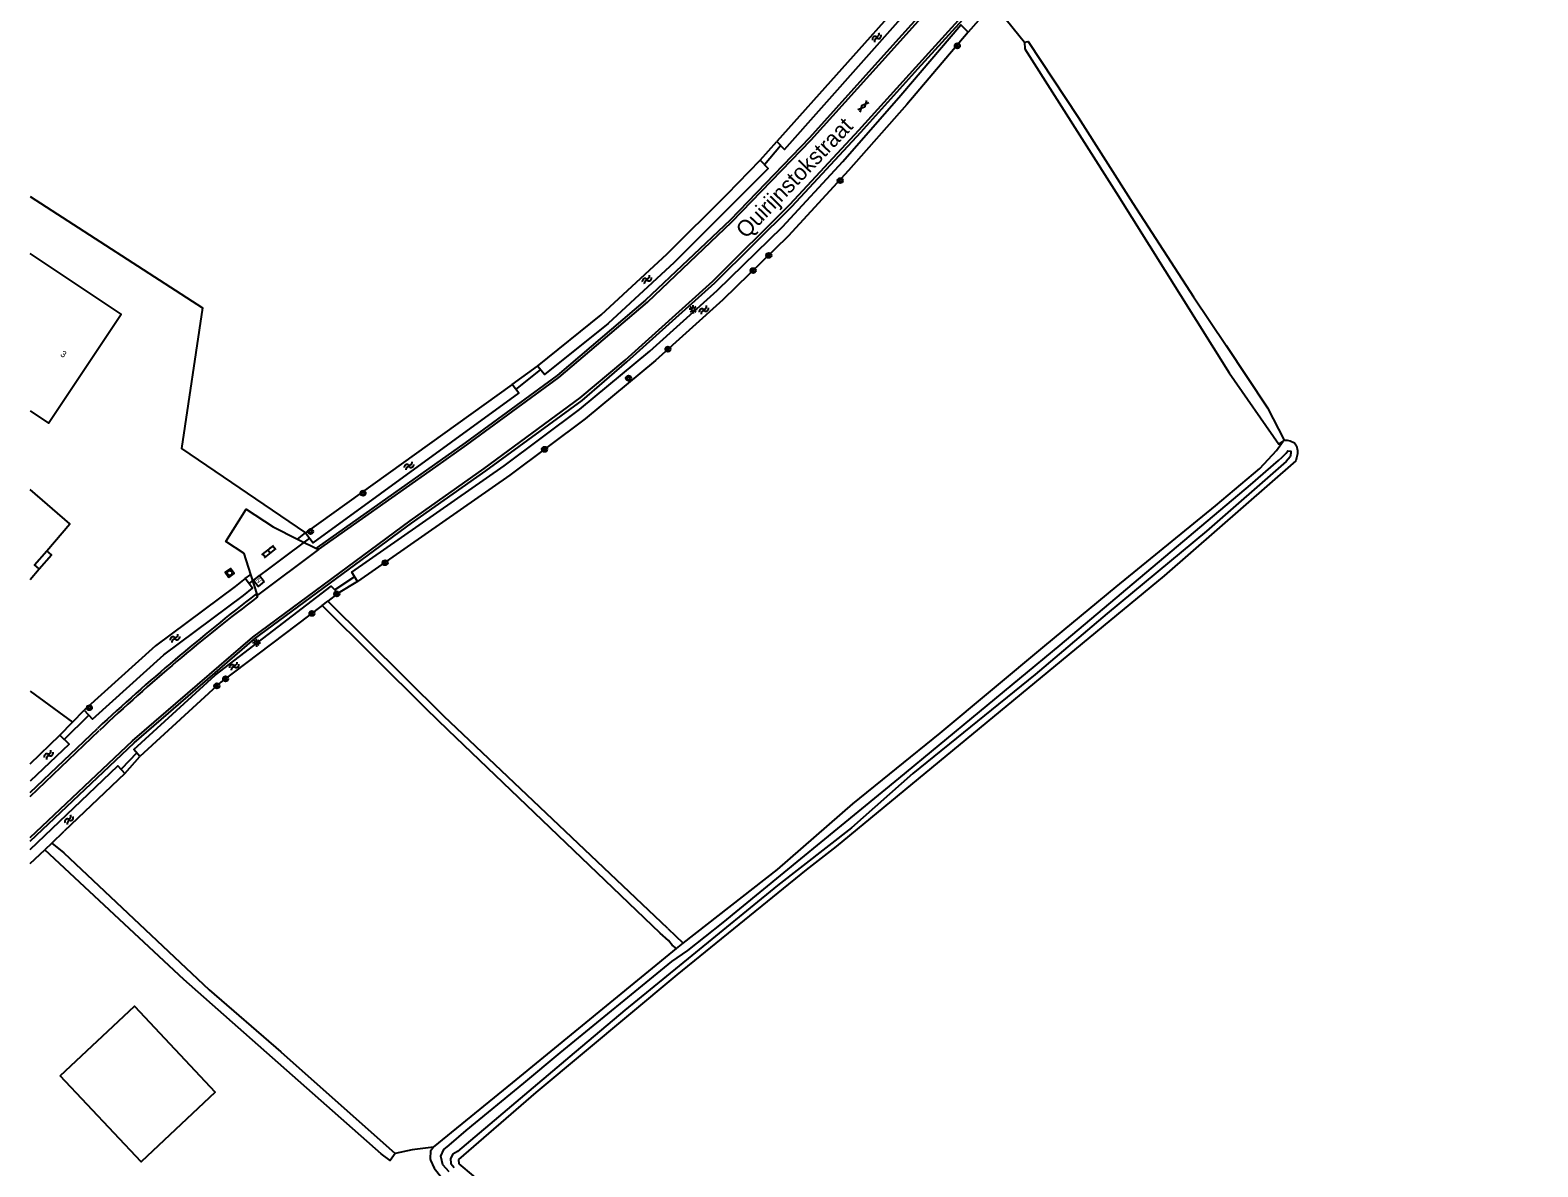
# Model space of a CAD drawing. Extents: x 136000 to 141000, y 400494 to 402006.
# Drawn here: x 136000 to 136233.7, y 401582.2 to 401758.3 of the extents above; entities that cross this region are included whole.
import ezdxf

# ---------------------------------------------------------------- set-up
doc = ezdxf.new("R2010")
doc.units = 0
for name, color, linetype in [('gg-anno-huisnummerreeks BGT', 7, 'Continuous'), ('gg-anno-openbare ruimte label', 7, 'Continuous'), ('gg-bbg-bijgebouw', 7, 'Continuous'), ('gg-bbg-hoofdgebouw', 7, 'Continuous'), ('gg-bbg-onder overbouw', 7, 'Continuous'), ('gg-bbg-pand overbouw', 7, 'Continuous'), ('gg-knt-bronhoudergrens', 7, 'Continuous'), ('gg-knt-verharding', 7, 'Continuous'), ('gg-kntw-bovenkant insteek waterloop', 7, 'Continuous'), ('gg-kntw-waterlijn', 7, 'Continuous'), ('gg-kwrk-duiker nz buis', 7, 'Continuous'), ('gt-grn-groengrens', 7, 'Continuous'), ('gt-grn-vlakafsluiter', 7, 'Continuous'), ('gt-symb-boom', 7, 'Continuous'), ('gt-symb-gesloten verharding', 7, 'Continuous'), ('gt-symb-klinker verharding', 7, 'Continuous'), ('gt-symb-lichtmast', 7, 'Continuous'), ('gt-symb-nortonput', 7, 'Continuous'), ('gt-symb-rioolschacht', 7, 'Continuous'), ('gt-symb-watersymbool', 7, 'Continuous')]:
    doc.layers.add(name, color=color, linetype=linetype)

# ---------------------------------------------------------------- blocks, each defined once
blk = doc.blocks.new('gt0-BOOM')
at = {"layer": 'gt-symb-boom'}
for radius in [0.4, 0.2]:
    blk.add_circle((0, 0), radius, dxfattribs=at)
blk = doc.blocks.new('gt0-WA')
at = {"layer": 'gt-symb-watersymbool'}
for centre, start, end in [((-0.32, 0.02), 28.0725, 151.9275), ((0.43, 0.42), 208.0725, 331.9275), ((-0.32, -0.43), 28.0725, 151.9275), ((0.43, -0.03), 208.0725, 331.9275)]:
    blk.add_arc(centre, 0.425, start, end, dxfattribs=at)
blk = doc.blocks.new('gt0-LMAST')
at = {"layer": 'gt-symb-lichtmast'}
for p, q in [((-0.18, 0.17), (-0.45, 0.44)), ((-0.01, 0.25), (-0.01, 0.62)), ((0.17, 0.17), (0.44, 0.44)), ((-0.26, 0), (-0.63, 0)), ((-0.18, -0.18), (-0.45, -0.45)), ((-0.01, -0.25), (-0.01, -0.63)), ((0.44, -0.45), (0.17, -0.18)), ((0.24, 0), (0.62, 0))]:
    blk.add_line(p, q, dxfattribs=at)
blk.add_circle((-0.01, 0), 0.25, dxfattribs=at)
blk = doc.blocks.new('gt0-RS')
at = {"layer": 'gt-symb-rioolschacht'}
blk.add_lwpolyline([(-0.5, -0.5), (0.5, -0.5), (0.5, 0.5), (-0.5, 0.5)], close=True, dxfattribs=at)
blk.add_circle((0, 0), 0.375, dxfattribs=at)
blk = doc.blocks.new('gt0-NPUT')
at = {"layer": 'gt-symb-nortonput'}
blk.add_lwpolyline([(-0.57, -0.61), (-0.57, 0.59), (0.63, 0.59), (0.63, -0.61)], close=True, dxfattribs=at)
blk.add_text('N', height=0.7, dxfattribs=at).set_placement((-0.22, -0.38))
blk = doc.blocks.new('gt0-KL1')
at = {"layer": 'gt-symb-klinker verharding'}
for p, q in [((-1.15, 0.3), (1.15, 0.3)), ((-1, -0.3), (-1, 0.3)), ((-0.5, 0.3), (-0.5, 0.45)), ((0, -0.3), (0, 0.3)), ((0.5, 0.3), (0.5, 0.45)), ((1, -0.3), (1, 0.3)), ((-1.15, -0.3), (1.15, -0.3)), ((-0.5, -0.45), (-0.5, -0.3)), ((0.5, -0.45), (0.5, -0.3))]:
    blk.add_line(p, q, dxfattribs=at)
blk = doc.blocks.new('gt0-GESVH1')
at = {"layer": 'gt-symb-gesloten verharding'}
for p, q in [((-0.99, -0.26), (0.01, 0.24)), ((0.01, -0.26), (-0.99, 0.24)), ((0.01, 0.24), (1.01, -0.26)), ((1.01, 0.24), (0.01, -0.26))]:
    blk.add_line(p, q, dxfattribs=at)

msp = doc.modelspace()

# ---------------------------------------------------------------- linework, layer by layer
at = {"layer": 'gg-bbg-bijgebouw'}
msp.add_lwpolyline([(136004.65, 401596.27), (136016.15, 401607.07), (136028.68, 401593.72), (136017.18, 401582.92), (136004.65, 401596.27)], dxfattribs=at)
at = {"layer": 'gg-bbg-hoofdgebouw'}
msp.add_line((136000, 401673.16), (136001.42, 401674.8), dxfattribs=at)
for points in [[(136000, 401699.28), (136002.85, 401697.38), (136014.12, 401714.27), (136000, 401723.69)], [(136002.56, 401677.62), (136006.15, 401681.82), (136000, 401687.1)]]:
    msp.add_lwpolyline(points, dxfattribs=at)
at = {"layer": 'gg-bbg-onder overbouw'}
msp.add_lwpolyline([(136001.42, 401674.8), (136000.66, 401675.45), (136002.56, 401677.62)], dxfattribs=at)
at = {"layer": 'gg-bbg-pand overbouw'}
msp.add_lwpolyline([(136001.42, 401674.8), (136003.31, 401676.97), (136002.56, 401677.62)], dxfattribs=at)
at = {"layer": 'gg-knt-bronhoudergrens'}
msp.add_line((136000, 401655.88), (136006.58, 401651.07), dxfattribs=at)
msp.add_lwpolyline([(136000, 401732.52), (136026.72, 401715.26), (136023.48, 401693.47), (136042.7, 401680.38)], dxfattribs=at)
at = {"layer": 'gg-knt-verharding'}
for p, q in [((136041.45, 401679.44), (136044.69, 401677.8)), ((136044.69, 401677.8), (136035.23, 401670.75)), ((136035.23, 401670.75), (136034.2, 401673.97)), ((136034.99, 401670.88), (136035.25, 401670.47)), ((136035.25, 401670.47), (136035.23, 401670.75)), ((136000, 401640.14), (136010.44, 401650.1)), ((136000, 401639.55), (136010.72, 401649.77))]:
    msp.add_line(p, q, dxfattribs=at)
for points in [[(136044.69, 401677.8), (136062.88, 401690.62), (136067.66, 401694.05), (136081.93, 401704.49), (136095.68, 401716.14), (136108.75, 401728.57), (136121.05, 401741.3), (136133.5, 401755.11), (136145.93, 401768.99), (136163.83, 401788.32), (136176.96, 401802.28), (136189.7, 401815.78), (136202.65, 401829.24), (136215.85, 401842.63), (136228.02, 401854.9), (136230.55, 401857.34)], [(136000, 401633.2), (136015.84, 401648.18), (136034.51, 401664.26), (136058.9, 401682.26), (136070.38, 401690.38), (136085.25, 401701.3), (136092.22, 401707.14), (136105.79, 401719.4), (136117.78, 401731.35), (136128.41, 401742.77), (136137.28, 401752.58), (136155.58, 401772.74), (136178.94, 401797.85), (136205.26, 401825.43), (136217.56, 401837.98), (136231.37, 401851.87), (136233.68, 401854.08)], [(136227.12, 401854.59), (136215.61, 401842.96), (136202.34, 401829.46), (136189.43, 401816.08), (136176.67, 401802.54), (136163.52, 401788.65), (136151.23, 401775.27), (136145.65, 401769.26), (136133.19, 401755.39), (136120.77, 401741.63), (136108.5, 401728.87), (136095.39, 401716.45), (136081.68, 401704.8), (136067.44, 401694.35), (136062.68, 401690.97), (136044.46, 401678.13), (136044.69, 401677.8)], [(136000, 401632.62), (136016.13, 401647.88), (136034.77, 401663.97), (136059.11, 401681.91), (136070.62, 401690.03), (136085.55, 401700.89), (136092.47, 401706.88), (136106.14, 401719.12), (136118.1, 401731.04), (136128.73, 401742.49), (136137.59, 401752.32), (136155.88, 401772.4), (136166.38, 401783.74), (136179.25, 401797.55), (136192.69, 401811.71), (136205.52, 401825.15), (136217.85, 401837.64), (136231.04, 401850.95)], [(136034.2, 401673.97), (136033.15, 401677.22), (136030.33, 401679.05), (136033.5, 401684.09), (136037.68, 401681.35), (136041.45, 401679.44)]]:
    msp.add_lwpolyline(points, dxfattribs=at)
for centre, radius, start, end in [((136248.06, 401394.3), 349.14, 127.6098, 132.8907), ((136206.88, 401442.17), 285.61, 126.9337, 133.3763)]:
    msp.add_arc(centre, radius, start, end, dxfattribs=at)
at = {"layer": 'gg-kntw-bovenkant insteek waterloop'}
for p, q in [((136145.72, 401774.57), (136115.74, 401741.02)), ((136074.73, 401703.36), (136042.7, 401680.38)), ((136047.74, 401671.04), (136046.12, 401669.82)), ((136000, 401644.62), (136004.61, 401649.07)), ((136014.7, 401643.13), (136005.26, 401634.15)), ((136003.36, 401632.33), (136005.26, 401634.15)), ((136000, 401629.14), (136002.26, 401631.29)), ((136098.82, 401619.07), (136101.21, 401616.8)), ((136066.37, 401583.28), (136066.43, 401582.62))]:
    msp.add_line(p, q, dxfattribs=at)
for points in [[(136115.74, 401741.02), (136116.92, 401739.79), (136146.82, 401773.52), (136145.72, 401774.57)], [(136050.75, 401672.84), (136049.85, 401674.28), (136073.46, 401690.77), (136085.12, 401699.5), (136096.02, 401708.55), (136106.47, 401717.94), (136116.58, 401727.81), (136125.95, 401737.96), (136134.96, 401748.22), (136144.24, 401759.11), (136145.36, 401757.97)], [(136145.36, 401757.97), (136135.86, 401746.78), (136126.85, 401736.52), (136117.48, 401726.37), (136107.37, 401716.51), (136096.93, 401707.11), (136086.02, 401698.07), (136074.36, 401689.34), (136050.75, 401672.84)], [(136154.11, 401756.41), (136154.69, 401756.54), (136162.45, 401744.81), (136170.92, 401731.46), (136180.3, 401716.99), (136185.38, 401709.43), (136191.77, 401699.79), (136194.38, 401694.77)], [(136154.11, 401756.41), (136154.15, 401755.39), (136168.31, 401733.14), (136185.85, 401705.21), (136193.55, 401694.16), (136194.2, 401694.62)], [(136113.15, 401738.12), (136114.37, 401736.85), (136099.81, 401722.31), (136089.6, 401712.86), (136079.73, 401704.91), (136078.65, 401706.24)], [(136078.65, 401706.24), (136088.52, 401714.18), (136098.73, 401723.64), (136108.02, 401732.89), (136113.15, 401738.12)], [(136042.7, 401680.38), (136043.86, 401678.86), (136075.72, 401702.02), (136074.73, 401703.36)], [(136194.38, 401694.77), (136194.81, 401694.75), (136195.29, 401694.64), (136195.94, 401694.36), (136196.29, 401693.88), (136196.42, 401693.18), (136196.4, 401692.64), (136196.29, 401692.03), (136196.16, 401691.56), (136175.74, 401673.73), (136124.94, 401631.79), (136120.27, 401628.18), (136100.22, 401611.91), (136078.37, 401593.66), (136066.37, 401583.28)], [(136101.21, 401616.8), (136115.83, 401628.24), (136127.51, 401638.4), (136141.02, 401649.35), (136157.24, 401662.91), (136168.31, 401672.05), (136183.71, 401684.59), (136190.57, 401690.39), (136193.18, 401693.16), (136194.2, 401694.62)], [(136008.39, 401652.91), (136009.68, 401651.53), (136020.74, 401661.49), (136033.05, 401670.69), (136034.47, 401671.81), (136033.35, 401673.33)], [(136033.35, 401673.33), (136031.76, 401672.08), (136019.45, 401662.87), (136008.39, 401652.91)], [(136016.99, 401645.76), (136016.09, 401646.84), (136028.65, 401658.36), (136046.64, 401672.16), (136047.74, 401671.04)], [(136045.25, 401669.16), (136029.55, 401657.28), (136016.99, 401645.76)], [(136100.2, 401615.98), (136099.53, 401616.49), (136098.94, 401617.21), (136097.67, 401618.39), (136064.81, 401649.84), (136061.45, 401653.1), (136045.25, 401669.16)], [(136098.82, 401619.07), (136064.14, 401651.98), (136046.12, 401669.82)], [(136004.61, 401649.07), (136006.03, 401647.66), (136000, 401641.9)], [(136000, 401631.31), (136013.61, 401644.3), (136014.7, 401643.13)], [(136056.55, 401584.24), (136055.81, 401583.13), (136054.4, 401584.17), (136023.84, 401611.19), (136002.26, 401631.29)], [(136003.36, 401632.33), (136005.23, 401630.83), (136027.75, 401609.57), (136038.83, 401599.97), (136056.55, 401584.24)], [(136062.52, 401585.23), (136074.77, 401595.19), (136100.2, 401615.98)], [(136062.52, 401585.23), (136062.07, 401584.59), (136062.01, 401583.46), (136062.06, 401583.2), (136062.63, 401581.95), (136063.79, 401580.47)], [(136066.43, 401582.62), (136075.33, 401575.17), (136124.14, 401533.5), (136162.33, 401501)]]:
    msp.add_lwpolyline(points, dxfattribs=at)
at = {"layer": 'gg-kntw-waterlijn'}
msp.add_lwpolyline([(136064.92, 401581.39), (136063.98, 401582.46), (136063.65, 401583.82), (136064.1, 401584.83), (136064.94, 401585.51), (136067.6, 401587.77), (136076.52, 401595.11), (136082.16, 401599.85), (136099.43, 401613.96), (136101.93, 401615.7), (136107.43, 401620.04), (136134.66, 401642.32), (136159.63, 401662.97), (136189.13, 401687.82), (136193.5, 401691.62), (136194.07, 401692.14), (136194.66, 401692.77), (136194.95, 401693.12), (136195.4, 401693.05), (136195.4, 401692.75), (136195.31, 401692.16), (136194.66, 401691.47), (136182.32, 401680.67), (136166.95, 401667.9), (136155.77, 401658.43), (136136.82, 401643.11), (136127.29, 401634.71), (136115.83, 401625.75), (136102.55, 401614.91), (136092.17, 401606.46), (136083.66, 401599.25), (136066.24, 401584.56), (136065.5, 401584.11), (136065.16, 401583.48), (136065.22, 401582.69), (136065.71, 401582.04)], dxfattribs=at)
at = {"layer": 'gg-kwrk-duiker nz buis'}
for p, q in [((136113.79, 401737.46), (136116.32, 401740.41)), ((136075.27, 401702.63), (136079.12, 401705.65)), ((136043.31, 401679.58), (136033.91, 401672.57)), ((136050.29, 401673.57), (136047.22, 401671.57)), ((136005.28, 401648.4), (136009.1, 401652.15)), ((136016.51, 401646.33), (136014.09, 401643.79))]:
    msp.add_line(p, q, dxfattribs=at)
at = {"layer": 'gt-grn-groengrens'}
for p, q in [((136148.58, 401761.6), (136145.36, 401757.97)), ((136113.15, 401738.12), (136115.74, 401741.02)), ((136074.73, 401703.36), (136078.65, 401706.24)), ((136041.45, 401679.44), (136042.7, 401680.38)), ((136033.35, 401673.33), (136034.2, 401673.97)), ((136050.75, 401672.84), (136047.74, 401671.04)), ((136006.58, 401651.07), (136008.39, 401652.91)), ((136004.61, 401649.07), (136006.58, 401651.07)), ((136014.7, 401643.13), (136016.99, 401645.76))]:
    msp.add_line(p, q, dxfattribs=at)
at = {"layer": 'gt-grn-vlakafsluiter'}
for p, q in [((136150.39, 401761.04), (136154.11, 401756.41)), ((136194.38, 401694.77), (136194.2, 401694.62)), ((136045.25, 401669.16), (136046.12, 401669.82)), ((136003.36, 401632.33), (136002.26, 401631.29)), ((136100.2, 401615.98), (136101.21, 401616.8))]:
    msp.add_line(p, q, dxfattribs=at)
msp.add_lwpolyline([(136062.52, 401585.23), (136059.21, 401584.8), (136056.55, 401584.24)], dxfattribs=at)

# ---------------------------------------------------------------- block references
at = {"layer": 'gt-symb-boom'}
for p in [(136143.7, 401755.87), (136125.55, 401734.98), (136114.48, 401723.39), (136112.05, 401721.03), (136098.85, 401708.87), (136092.74, 401704.36), (136079.72, 401693.34), (136051.6, 401686.54), (136043.45, 401680.6), (136055.02, 401675.77), (136047.53, 401670.93), (136043.67, 401667.92), (136028.94, 401656.69), (136030.29, 401657.79), (136009.18, 401653.3)]:
    msp.add_blockref('gt0-BOOM', p, dxfattribs=at)
at = {"layer": 'gt-symb-gesloten verharding', "rotation": 48.00000872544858}
msp.add_blockref('gt0-GESVH1', (136129.11, 401746.5), dxfattribs=at)
at = {"layer": 'gt-symb-klinker verharding', "rotation": 37.93526324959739}
msp.add_blockref('gt0-KL1', (136037.02, 401677.48), dxfattribs=at)
at = {"layer": 'gt-symb-lichtmast'}
for p in [(136102.77, 401715.04), (136035.08, 401663.38)]:
    msp.add_blockref('gt0-LMAST', p, dxfattribs=at)
at = {"layer": 'gt-symb-nortonput', "rotation": 128.91039737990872}
msp.add_blockref('gt0-NPUT', (136035.46, 401672.9), dxfattribs=at)
at = {"layer": 'gt-symb-rioolschacht', "rotation": 35.88411316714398}
msp.add_blockref('gt0-RS', (136030.93, 401674.19), dxfattribs=at)
at = {"layer": 'gt-symb-watersymbool'}
for p, rotation in [((136131.18, 401757.12), 48.242752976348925), ((136095.55, 401719.6), 42.85190841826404), ((136104.38, 401714.9), 41.961673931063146), ((136058.66, 401690.73), 35.64420015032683), ((136022.39, 401664.03), 36.78969964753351), ((136031.58, 401659.72), 37.523171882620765), ((136002.84, 401645.97), 48.770950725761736), ((136005.99, 401635.9), 55.80135638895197)]:
    msp.add_blockref('gt0-WA', p, dxfattribs=dict(at, rotation=rotation))

# ---------------------------------------------------------------- texts
at = {"layer": 'gg-anno-huisnummerreeks BGT'}
msp.add_text('3', height=1, rotation=326.3, dxfattribs=at).set_placement((136004.59, 401707.89))
at = {"layer": 'gg-anno-openbare ruimte label'}
msp.add_text('Quirijnstokstraat', height=2.5, rotation=46, dxfattribs=at).set_placement((136110.93, 401725.87))

doc.saveas('drawing.dxf')
